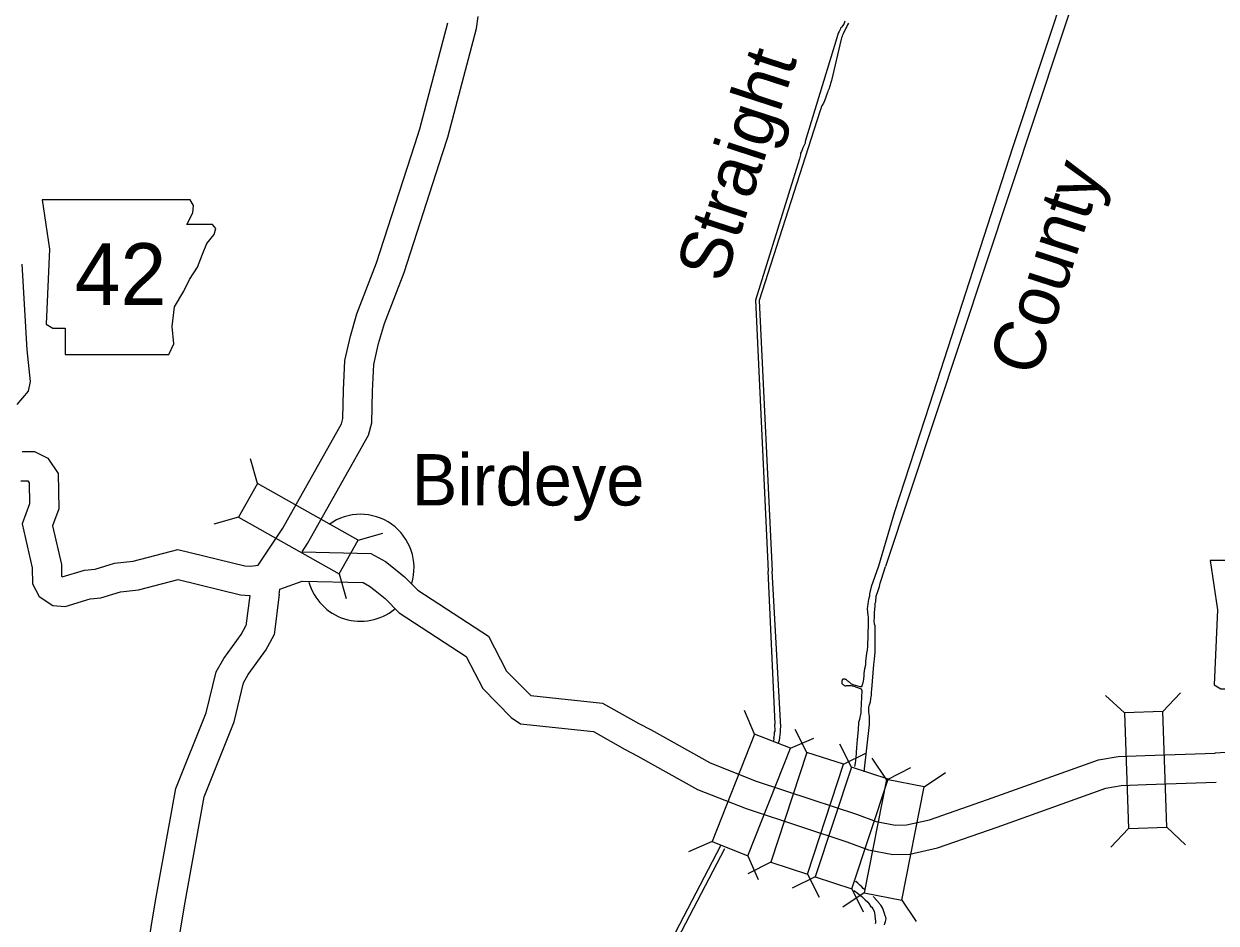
# Model space of a CAD drawing. Extents: x 1720274 to 1751788, y 372074 to 391887.
# Drawn here: x 1721650 to 1723587, y 388322 to 389783 of the extents above; entities that cross this region are included whole.
import ezdxf

# ---------------------------------------------------------------- set-up
doc = ezdxf.new("R2010")
doc.units = 0
for name, color, linetype in [('Level 10', 7, 'Continuous'), ('Level 20', 7, 'Continuous'), ('Level 21', 7, 'Continuous'), ('Level 24', 7, 'Continuous'), ('Level 9', 7, 'Continuous')]:
    doc.layers.add(name, color=color, linetype=linetype)

msp = doc.modelspace()

# ---------------------------------------------------------------- linework, layer by layer
at = {"layer": 'Level 10'}
for points in [[(1722101.8, 388925.3), (1722110.8, 388938.8), (1722209.6, 389114.5), (1722215.3, 389134.7), (1722216.4, 389185.9), (1722218.5, 389229.4), (1722226.2, 389263.8), (1722235.5, 389296.3), (1722267.6, 389378.8), (1722330.2, 389572.3), (1722338.6, 389598.7), (1722385.3, 389775.2), (1722387.6, 389794.5)], [(1722030.5, 388903.7), (1722070.4, 388963.6), (1722165.6, 389132.9), (1722168.1, 389141.8), (1722169, 389187.6), (1722171.4, 389235.9), (1722180.3, 389275.5), (1722190.6, 389311.5), (1722222.9, 389394.7), (1722285.1, 389586.8), (1722293, 389611.9), (1722338.6, 389784.2)], [(1721646.6, 389392.3), (1721654.7, 389253.2), (1721660.2, 389202.1), (1721656.8, 389185.9), (1721638.4, 389164.4)], [(1721647, 389088.1), (1721667.1, 389088.1), (1721688.6, 389077.1), (1721705.6, 389052.4), (1721706.8, 388995.2), (1721696.4, 388967.4), (1721710.8, 388904.9), (1721711, 388885.5), (1721712.2, 388884.7), (1721748.2, 388895.5), (1721765.6, 388897.3), (1721797.3, 388906.7), (1721827.5, 388910.2), (1721899.9, 388929.2), (1722008.9, 388902.6), (1722018.8, 388902), (1722030.5, 388903.7)], [(1721644.8, 389040.7), (1721655.7, 389040.7), (1721656.3, 389040.4), (1721658.5, 389037.2), (1721659.2, 389003.3), (1721647, 388970.7), (1721663.4, 388899.2), (1721663.7, 388873.2), (1721674.7, 388852.6), (1721697.1, 388838), (1721716.8, 388836.7), (1721757.6, 388848.8), (1721774.8, 388850.6), (1721806.8, 388860.1), (1721836.3, 388863.5), (1721900.3, 388880.3), (1722001.9, 388855.5), (1722016.7, 388854.6)], [(1722101.8, 388925.3), (1722213.4, 388922.4), (1722237.4, 388909.4), (1722250.3, 388899.2), (1722268.4, 388884.6)], [(1722268.4, 388884.6), (1722289.8, 388863.1), (1722404.5, 388788.1), (1722433.9, 388731.7), (1722472.1, 388692.9), (1722473.6, 388691.9), (1722589.9, 388679.3), (1722648.9, 388646.2), (1722668.7, 388636), (1722764.7, 388582.4), (1722839.5, 388552.8), (1722929.7, 388523.2), (1723002.2, 388499.2), (1723034.6, 388487.3), (1723065.6, 388481.3), (1723083.5, 388481.7), (1723121.2, 388490.1), (1723215, 388522.8), (1723395.5, 388587.4), (1723427.6, 388593), (1723471.2, 388594.6), (1723584.8, 388598.5)], [(1722064.7, 388856), (1722065.9, 388864.5)], [(1722065.9, 388864.5), (1722102.1, 388877.8), (1722200.9, 388875.3), (1722211.2, 388869.7), (1722220.7, 388862.2), (1722236.6, 388849.4)], [(1722016.7, 388854.6), (1722010.7, 388805.3)], [(1722064.7, 388856.5), (1722056.6, 388790.3)], [(1722236.6, 388849.4), (1722259.7, 388826.1), (1722368.2, 388755.2), (1722395.2, 388703.5), (1722441.7, 388656.2), (1722456.9, 388646.1), (1722575.2, 388633.3), (1722626.4, 388604.5), (1722646.3, 388594.2), (1722744.3, 388539.5), (1722823.4, 388508.2), (1722914.8, 388478.2), (1722986.6, 388454.4), (1723021.9, 388441.5), (1723061.5, 388433.8), (1723089.3, 388434.4), (1723134.2, 388444.5), (1723230.8, 388478.1), (1723407.6, 388541.4), (1723432.5, 388545.8), (1723472.8, 388547.2), (1723586.4, 388551.1)], [(1721849.8, 388273), (1721864, 388358.6), (1721897, 388540.7), (1721946, 388663.6), (1721962.2, 388730.4), (1721974.5, 388751.9), (1722002.7, 388791.1), (1722010.7, 388805.3)], [(1721896.1, 388262.4), (1721910.7, 388350.5), (1721942.8, 388527.6), (1721991.3, 388649.2), (1722006.7, 388712.7), (1722014.4, 388726.2), (1722042.8, 388765.6), (1722056.6, 388790.3)], [(1723668.3, 388602.9), (1723584.4, 388598.5)]]:
    msp.add_lwpolyline(points, dxfattribs=at)
at = {"layer": 'Level 20'}
for p, q in [((1722029.2, 389036), (1722017.9, 389076.2)), ((1721998.5, 388981.5), (1721958.4, 388970.2)), ((1722192.8, 388944), (1722233, 388955.3)), ((1722162.2, 388889.5), (1722173.4, 388849.3)), ((1723437.5, 388663.6), (1723407, 388692.1)), ((1723500, 388665.8), (1723528.5, 388696.3)), ((1722836.9, 388629.2), (1722820.3, 388667.5)), ((1722921.7, 388599.6), (1722902.9, 388636.8)), ((1722895.1, 388606.2), (1722933.3, 388622.8)), ((1722994.2, 388575.7), (1722975.5, 388613)), ((1722981.2, 388580.2), (1723018.4, 388599)), ((1723050.9, 388555.6), (1723027.6, 388590.3)), ((1723053.6, 388556.1), (1723090.9, 388574.8)), ((1723112.3, 388543.6), (1723146.9, 388566.9)), ((1723444, 388476), (1723415.5, 388445.5)), ((1723506.5, 388478.2), (1723537, 388449.7)), ((1722767.8, 388454.7), (1722729.5, 388438.1)), ((1722826, 388431.7), (1722842.5, 388393.4)), ((1722863.3, 388421.3), (1722826.1, 388402.4)), ((1722935.2, 388397.5), (1722898, 388378.8)), ((1722922.8, 388401.8), (1722941.6, 388364.6)), ((1722994.6, 388377.9), (1723013.4, 388340.6)), ((1723014.8, 388371.4), (1722980.2, 388348.2)), ((1723076.2, 388359.4), (1723099.5, 388324.8))]:
    msp.add_line(p, q, dxfattribs=at)
for points in [[(1722192.8, 388944), (1722029.2, 389036), (1721998.5, 388981.5), (1722162.2, 388889.5)], [(1723506.5, 388478.2), (1723500, 388665.8), (1723437.5, 388663.6), (1723444, 388476)], [(1722836.9, 388629.2), (1722767.8, 388454.7), (1722826, 388431.7), (1722895.1, 388606.2)], [(1722921.7, 388599.6), (1722863.3, 388421.3), (1722922.8, 388401.8), (1722981.2, 388580.2)], [(1722994.2, 388575.7), (1722935.2, 388397.5), (1722994.6, 388377.9), (1723053.6, 388556.1)], [(1723050.9, 388555.6), (1723014.8, 388371.4), (1723076.2, 388359.4), (1723112.3, 388543.6)]]:
    msp.add_lwpolyline(points, close=True, dxfattribs=at)
at = {"layer": 'Level 21'}
for points in [[(1721679.6, 389497), (1721691.7, 389416.8), (1721686.3, 389295.2), (1721697, 389288.5), (1721717.1, 389288.5), (1721717.1, 389245.7), (1721885.5, 389245.7), (1721893.5, 389263.1), (1721890.8, 389291.2), (1721894.8, 389323.2), (1721909.5, 389348.6), (1721918.9, 389367.3), (1721932.2, 389387.4), (1721940.3, 389408.8), (1721946.9, 389426.1), (1721959, 389440.8), (1721961.6, 389450.2), (1721956.3, 389456.9), (1721914.9, 389456.9), (1721924.2, 389475.6), (1721925.6, 389487.6), (1721920, 389496.9)], [(1723576.9, 388911.4), (1723588.9, 388831.2), (1723583.6, 388709.5), (1723594.3, 388702.9), (1723614.3, 388702.9), (1723614.3, 388660.1), (1723782.7, 388660.1), (1723790.7, 388677.5), (1723788.1, 388705.5), (1723792.1, 388737.6), (1723806.8, 388763), (1723816.1, 388781.7), (1723829.5, 388801.8), (1723837.5, 388823.1), (1723844.2, 388840.5), (1723856.2, 388855.2), (1723858.9, 388864.6), (1723853.5, 388871.3), (1723812.1, 388871.3), (1723821.5, 388890), (1723822.8, 388902), (1723817.3, 388911.2)]]:
    msp.add_lwpolyline(points, close=True, dxfattribs=at)
at = {"layer": 'Level 24'}
for start, end in [(343.1314, 125.7577), (195.4022, 309.6075)]:
    msp.add_arc((1722196.8, 388899.3), 86.9, start, end, dxfattribs=at)
at = {"layer": 'Level 9'}
for points in [[(1723508.8, 390343.4), (1723395.8, 390004.3), (1723255.8, 389581.2), (1723120.8, 389164.5), (1723064.2, 388990), (1723038.2, 388901.8)], [(1723511.3, 390287.7), (1723434.4, 390061.8), (1723415.7, 390004.8), (1723049.4, 388901.4)], [(1722983.4, 389786.9), (1722981.6, 389782.4), (1722979.8, 389779.6), (1722978, 389777.5), (1722976.6, 389775.9), (1722975.8, 389773.6), (1722974.1, 389770.4), (1722972.8, 389767.5), (1722970.4, 389760.2), (1722918.8, 389591.6), (1722918.9, 389588.9), (1722918.2, 389586.8), (1722917, 389584.3), (1722915.5, 389581.5), (1722914.2, 389578.2), (1722912.9, 389575.6), (1722911.7, 389572.7), (1722911.2, 389569.8), (1722909.6, 389563.6), (1722838.6, 389334), (1722859, 388893.8)], [(1722989.3, 389783.9), (1722987.8, 389780.8), (1722986.5, 389778.1), (1722985.2, 389775.5), (1722983.8, 389773.1), (1722981.9, 389769.4), (1722980.6, 389766.2), (1722979.4, 389763.3), (1722979, 389762), (1722978.1, 389760.2), (1722977.4, 389757.8), (1722961.7, 389690.9), (1722960.1, 389685.8), (1722959.4, 389683.1), (1722958.7, 389680.4), (1722957.9, 389677.5), (1722956, 389673.6), (1722955.2, 389671.2), (1722954.2, 389668.4), (1722952.8, 389663.7), (1722950.6, 389657.9), (1722948.6, 389653.6), (1722946.2, 389649.7), (1722945.1, 389647.1), (1722944.3, 389644.6), (1722943.1, 389640.3), (1722844.2, 389333.3), (1722865.6, 388893.9)], [(1723038.2, 388901.8), (1723026.1, 388868.4), (1723023.5, 388857.3), (1723023.4, 388853), (1723022.6, 388850.1), (1723021.8, 388847.1), (1723021.4, 388845), (1723020.8, 388841), (1723020.4, 388836.5), (1723019.8, 388833.2), (1723020.9, 388822), (1723021.3, 388819.8), (1723021.2, 388808.5), (1723020.4, 388772.3), (1723019.5, 388765.4), (1723018.9, 388760.8), (1723017.1, 388747.4), (1723017, 388742.9), (1723016.4, 388739.3), (1723015.5, 388735.3), (1723014.9, 388731.7), (1723014.3, 388727.4), (1723014.5, 388724.3), (1723013.8, 388718.7), (1723013.1, 388715), (1723012.2, 388710.5), (1723011.8, 388709.1), (1723011.2, 388707.4), (1723011.3, 388707.1), (1723011, 388706.5), (1723010.5, 388706), (1723009.4, 388705.8), (1723008.2, 388705.9), (1722997.1, 388709.4), (1722995.8, 388709.8), (1722994.3, 388710.4), (1722993.3, 388711.4), (1722992.3, 388712.3), (1722991.5, 388713.1), (1722990.5, 388713.7), (1722989.2, 388714.6), (1722988.4, 388715.2), (1722987.9, 388715.6), (1722987.4, 388716.2), (1722987.4, 388716.4), (1722987.2, 388716.5), (1722986.6, 388717.1), (1722985.7, 388717.7), (1722984.8, 388718.1), (1722984.1, 388718.4), (1722983.5, 388718.7), (1722981.7, 388718.6), (1722981, 388718.6), (1722980.8, 388718.4), (1722980, 388718.1), (1722979.6, 388717.9), (1722979.4, 388717.7), (1722979.1, 388716.9), (1722979, 388716.7), (1722978.9, 388716.3), (1722978.7, 388715.6), (1722978.7, 388715.5), (1722978.6, 388714.8), (1722978.6, 388714.3), (1722978.5, 388713.9), (1722978.7, 388713.5), (1722978.7, 388712.6), (1722978.6, 388712.3), (1722978.6, 388711.6), (1722979.8, 388710.4), (1722979.8, 388710.3), (1722980.5, 388709.8), (1722980.6, 388709.8), (1722981.1, 388709.4), (1722981.3, 388709.3)], [(1723014.9, 388568.2), (1723023.4, 388645.1), (1723023.5, 388649.4), (1723023.4, 388654.3), (1723023.4, 388657.8), (1723022.9, 388661.7), (1723022.4, 388665), (1723022.2, 388668.4), (1723022.3, 388670.3), (1723022.2, 388673), (1723023, 388675.4), (1723024.1, 388678.5), (1723025.4, 388681.5), (1723025.9, 388686.6), (1723026.4, 388690), (1723026.9, 388692.7), (1723026.9, 388697.3), (1723027.2, 388701.9), (1723030.6, 388742.2), (1723031.5, 388751), (1723032.6, 388762.5), (1723032.9, 388775.5), (1723032.5, 388805.1), (1723031.9, 388807.9), (1723031.3, 388813), (1723031.5, 388818.8), (1723031.9, 388825.8), (1723032.3, 388832.7), (1723032.8, 388836.5), (1723032.8, 388841.8), (1723033.6, 388844.3), (1723034.6, 388853.1), (1723035.4, 388856.5), (1723036.5, 388859.1), (1723039.6, 388869.2), (1723041.1, 388874.2), (1723041.7, 388877.7), (1723043.1, 388881.1), (1723049.4, 388901.4)], [(1722867.2, 388616.6), (1722867.6, 388617.3), (1722868.3, 388619.2), (1722868.5, 388620.7), (1722868.4, 388623.2), (1722868.9, 388625), (1722869.4, 388628.3), (1722869.3, 388630.4), (1722869.4, 388632.3), (1722870.1, 388633.9), (1722870.5, 388636.8), (1722870.3, 388638.9), (1722869.7, 388641.2), (1722869.8, 388642.5), (1722869.8, 388644.4), (1722870, 388645.3), (1722870.1, 388646), (1722859, 388893.8)], [(1722875.6, 388615), (1722876, 388616.5), (1722877.1, 388619.2), (1722878, 388623.4), (1722878.5, 388628.8), (1722878.9, 388631.8), (1722878.9, 388635), (1722879.1, 388637.2), (1722879.3, 388640.9), (1722865.6, 388893.9)], [(1722981.3, 388709.3), (1722981.6, 388708.8), (1722982.3, 388708.2), (1722982.9, 388708.1), (1722984.2, 388707.9), (1722985.1, 388707.9), (1722986.1, 388708.1), (1722987.4, 388708.2)], [(1722987.4, 388708.2), (1722988.1, 388708.2), (1722989.1, 388708.1), (1722989.9, 388708.1), (1722990.8, 388708.1), (1722992.4, 388708.1), (1722993.5, 388708), (1722995.3, 388707.7), (1722996.4, 388707.6), (1723010.1, 388702.8), (1723011.3, 388700.2), (1723009.3, 388667.7), (1723009.5, 388663.9), (1723008.9, 388660.9), (1723007.7, 388657), (1723007.1, 388653), (1723005.7, 388648.2)], [(1723005.7, 388648.2), (1723005.2, 388636.3), (1723003.4, 388620.6), (1723002.4, 388607.6), (1723001.1, 388590.9), (1723000, 388581.8), (1722999.2, 388576.6)], [(1722521.7, 387948.8), (1722781.8, 388448.1)], [(1722548.2, 387983.5), (1722788.5, 388443.6)], [(1723015.2, 388377), (1723013, 388378.7), (1723011.3, 388381.3), (1723007.6, 388383.9), (1723005.7, 388385.9), (1723004.6, 388387.1), (1723001.4, 388389.8), (1723001.1, 388390.2)], [(1722998, 388375.5), (1723000.7, 388373.4), (1723003.3, 388371.3), (1723006.7, 388369), (1723011.2, 388365.3), (1723013.7, 388363), (1723016.7, 388360.3), (1723020.7, 388356.4), (1723022.7, 388353.9), (1723025.3, 388350.1), (1723027.1, 388348), (1723028.8, 388345.7), (1723031, 388341.8), (1723031.8, 388338.6), (1723032.3, 388335.4), (1723032.4, 388333), (1723032.8, 388330.2), (1723033, 388328.3), (1723033.2, 388326.9), (1723033.2, 388323.9), (1723033.3, 388322.9), (1723032.9, 388321.2)], [(1723047.8, 388319.7), (1723048.7, 388321.7), (1723049.6, 388324.9), (1723050.8, 388329.4), (1723050.1, 388331.7), (1723049.1, 388334.2), (1723047.8, 388338), (1723047.3, 388339.7), (1723046.9, 388341.4), (1723046.5, 388343), (1723045.6, 388344.5), (1723044.5, 388347.3), (1723043.3, 388349.6), (1723041.9, 388351.3), (1723040.4, 388353.1), (1723039.6, 388354), (1723030.7, 388364.7), (1723030, 388365.6)]]:
    msp.add_lwpolyline(points, dxfattribs=at)

# ---------------------------------------------------------------- texts
at = {"layer": 'Level 21'}
msp.add_text('42', height=100.11, dxfattribs=at).set_placement((1721732.4, 389326.3))
at = {"layer": 'Level 24'}
msp.add_text('Birdeye', height=83.42, dxfattribs=at).set_placement((1722279.8, 389000.5))
at = {"layer": 'Level 9'}
for s, p in [('Straight', (1722787.3, 389359.6)), ('County', (1723295.2, 389207))]:
    msp.add_text(s, height=83.42, rotation=72, dxfattribs=at).set_placement(p)

doc.saveas('drawing.dxf')
